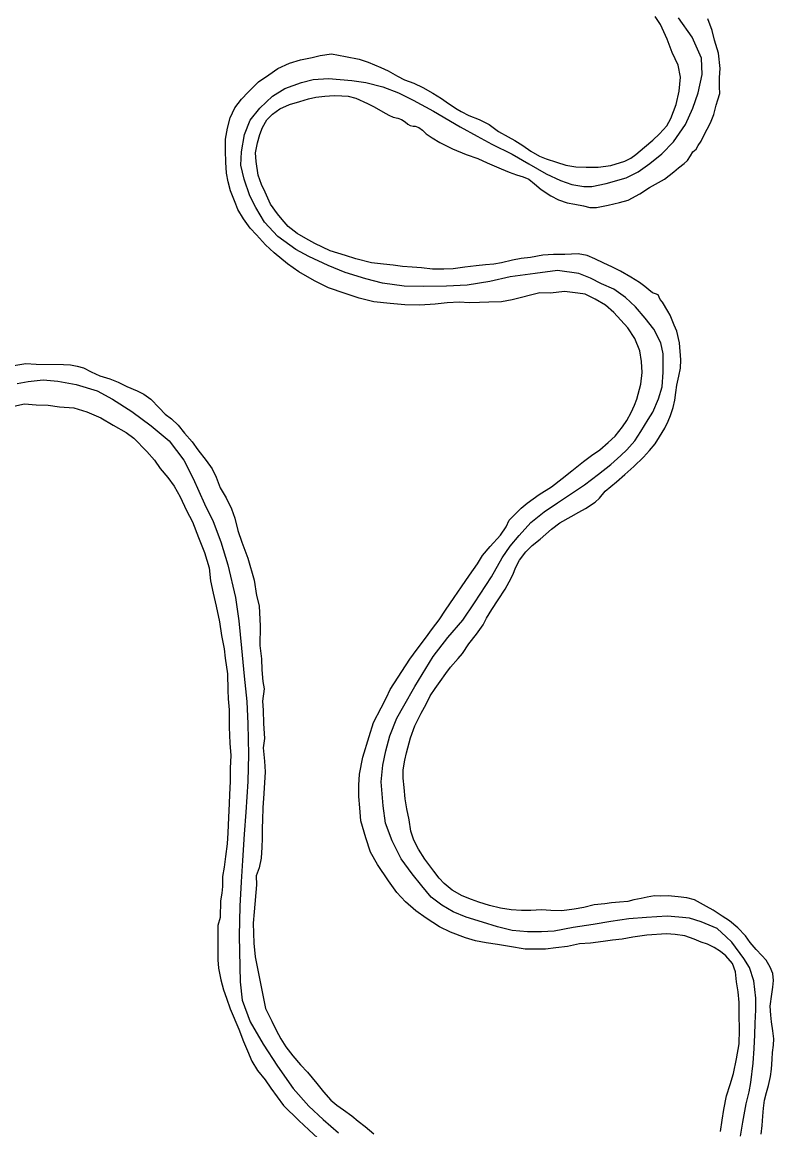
# Model space of a CAD drawing. Extents: x -939622 to -934222, y 1383701 to 1385301.
# Drawn here: x -936185.26 to -936173.02, y 1384518.69 to 1384536.72 of the extents above; entities that cross this region are included whole.
import ezdxf

# ---------------------------------------------------------------- set-up
doc = ezdxf.new("R2010")
doc.units = 0
doc.layers.add('2', color=7, linetype='Continuous')
doc.layers.add('9', color=7, linetype='Continuous')

msp = doc.modelspace()

# ---------------------------------------------------------------- linework, layer by layer
at = {"layer": '2'}
for points in [[(-936175.044, 1384534.422), (-936174.846, 1384534.581), (-936174.659, 1384534.778), (-936174.461, 1384535.06), (-936174.34, 1384535.324), (-936174.254, 1384535.571), (-936174.189, 1384535.871), (-936174.203, 1384536.136), (-936174.355, 1384536.478), (-936174.573, 1384536.794)], [(-936177.767, 1384522.069), (-936178.032, 1384522.151), (-936178.245, 1384522.233), (-936178.43, 1384522.343), (-936178.601, 1384522.474), (-936178.756, 1384522.657), (-936178.911, 1384522.852), (-936179.09, 1384523.101), (-936179.24, 1384523.392), (-936179.345, 1384523.68), (-936179.387, 1384523.964), (-936179.415, 1384524.354), (-936179.391, 1384524.625), (-936179.34, 1384524.856), (-936179.276, 1384525.102), (-936179.161, 1384525.387), (-936179.047, 1384525.593), (-936178.868, 1384525.907), (-936178.57, 1384526.392), (-936178.333, 1384526.703), (-936178.087, 1384526.987), (-936177.895, 1384527.268), (-936177.618, 1384527.692), (-936177.445, 1384528), (-936177.315, 1384528.189), (-936177.169, 1384528.366), (-936176.979, 1384528.575), (-936176.764, 1384528.75), (-936176.548, 1384528.897), (-936176.352, 1384529.025), (-936176.104, 1384529.192), (-936175.88, 1384529.361), (-936175.68, 1384529.523), (-936175.514, 1384529.665), (-936175.416, 1384529.759), (-936175.284, 1384529.906), (-936175.189, 1384530.06), (-936175.068, 1384530.255), (-936174.994, 1384530.375), (-936174.904, 1384530.589), (-936174.84, 1384530.785), (-936174.823, 1384531.023), (-936174.824, 1384531.324), (-936174.864, 1384531.5), (-936174.976, 1384531.724), (-936175.116, 1384531.904), (-936175.277, 1384532.09), (-936175.439, 1384532.24), (-936175.628, 1384532.374), (-936175.83, 1384532.461), (-936176.011, 1384532.553), (-936176.197, 1384532.63), (-936176.548, 1384532.682), (-936176.909, 1384532.631), (-936177.315, 1384532.575), (-936177.645, 1384532.501), (-936178.018, 1384532.443), (-936178.354, 1384532.427), (-936178.732, 1384532.417), (-936179.042, 1384532.425), (-936179.398, 1384532.471), (-936179.665, 1384532.544), (-936180.003, 1384532.65), (-936180.281, 1384532.762), (-936180.596, 1384532.909), (-936180.808, 1384533.02), (-936181.099, 1384533.231), (-936181.317, 1384533.466), (-936181.456, 1384533.707), (-936181.557, 1384533.898), (-936181.646, 1384534.168), (-936181.701, 1384534.398), (-936181.689, 1384534.615), (-936181.641, 1384534.893), (-936181.551, 1384535.126), (-936181.394, 1384535.325), (-936181.186, 1384535.52), (-936180.987, 1384535.642), (-936180.715, 1384535.744), (-936180.525, 1384535.788), (-936180.273, 1384535.807), (-936179.896, 1384535.772), (-936179.664, 1384535.739), (-936179.388, 1384535.672), (-936179.134, 1384535.571), (-936178.898, 1384535.452), (-936178.566, 1384535.273), (-936178.129, 1384535.02), (-936177.853, 1384534.869), (-936177.616, 1384534.737), (-936177.285, 1384534.574), (-936177.014, 1384534.419), (-936176.731, 1384534.256), (-936176.498, 1384534.143), (-936176.312, 1384534.078), (-936176.118, 1384534.05), (-936175.986, 1384534.049), (-936175.754, 1384534.098), (-936175.427, 1384534.187), (-936175.23, 1384534.288), (-936175.044, 1384534.422)], [(-936185.345, 1384530.839), (-936185.163, 1384530.87), (-936184.918, 1384530.899), (-936184.68, 1384530.878), (-936184.383, 1384530.821), (-936184.04, 1384530.718)], [(-936184.04, 1384530.718), (-936183.794, 1384530.587), (-936183.479, 1384530.383), (-936183.163, 1384530.15), (-936182.87, 1384529.906), (-936182.629, 1384529.591), (-936182.478, 1384529.293), (-936182.293, 1384528.88), (-936182.152, 1384528.594), (-936182.026, 1384528.259), (-936181.915, 1384527.888), (-936181.791, 1384527.357), (-936181.732, 1384526.975), (-936181.69, 1384526.528), (-936181.647, 1384526.073), (-936181.605, 1384525.662), (-936181.587, 1384525.296), (-936181.575, 1384524.8), (-936181.59, 1384524.36), (-936181.623, 1384523.86), (-936181.65, 1384523.503), (-936181.674, 1384523.072), (-936181.696, 1384522.725), (-936181.721, 1384522.33), (-936181.731, 1384521.843), (-936181.719, 1384521.338), (-936181.715, 1384521.097), (-936181.678, 1384520.795), (-936181.549, 1384520.442), (-936181.336, 1384520.078), (-936181.104, 1384519.723), (-936180.849, 1384519.358), (-936180.597, 1384519.073), (-936180.359, 1384518.855), (-936180.11, 1384518.639)], [(-936173.567, 1384518.581), (-936173.528, 1384518.811), (-936173.472, 1384519.111), (-936173.423, 1384519.306), (-936173.399, 1384519.454), (-936173.361, 1384519.769), (-936173.341, 1384520.01), (-936173.332, 1384520.233), (-936173.325, 1384520.423), (-936173.316, 1384520.64), (-936173.318, 1384520.829), (-936173.348, 1384521.111), (-936173.417, 1384521.328), (-936173.511, 1384521.474), (-936173.705, 1384521.74), (-936173.799, 1384521.829), (-936173.948, 1384521.962), (-936174.205, 1384522.071), (-936174.397, 1384522.133), (-936174.572, 1384522.15), (-936174.759, 1384522.163), (-936175.097, 1384522.143), (-936175.385, 1384522.122), (-936175.68, 1384522.077), (-936175.963, 1384522.029), (-936176.289, 1384521.98), (-936176.599, 1384521.922), (-936176.805, 1384521.91), (-936177.034, 1384521.91), (-936177.284, 1384521.933), (-936177.521, 1384521.992), (-936177.767, 1384522.069)]]:
    msp.add_lwpolyline(points, dxfattribs=at)
at = {"layer": '9'}
for points in [[(-936178.944, 1384535.041), (-936178.898, 1384535.03), (-936178.862, 1384535.032), (-936178.804, 1384535.01), (-936178.745, 1384534.965), (-936178.686, 1384534.904), (-936178.587, 1384534.842), (-936178.464, 1384534.763), (-936178.255, 1384534.663), (-936178.032, 1384534.57), (-936177.843, 1384534.502), (-936177.69, 1384534.436), (-936177.461, 1384534.335), (-936177.335, 1384534.283), (-936177.211, 1384534.24), (-936177.104, 1384534.208), (-936177.015, 1384534.166), (-936176.919, 1384534.089), (-936176.81, 1384534), (-936176.653, 1384533.896), (-936176.527, 1384533.832), (-936176.387, 1384533.783), (-936176.265, 1384533.758), (-936176.123, 1384533.734), (-936176.02, 1384533.708), (-936175.912, 1384533.707), (-936175.721, 1384533.745), (-936175.534, 1384533.788), (-936175.397, 1384533.827), (-936175.206, 1384533.928), (-936175.046, 1384534.034), (-936174.805, 1384534.167), (-936174.726, 1384534.225), (-936174.654, 1384534.285), (-936174.576, 1384534.354), (-936174.485, 1384534.424), (-936174.43, 1384534.469), (-936174.379, 1384534.549), (-936174.343, 1384534.611), (-936174.288, 1384534.658), (-936174.254, 1384534.713), (-936174.206, 1384534.788), (-936174.162, 1384534.877), (-936174.056, 1384535.083), (-936173.999, 1384535.223), (-936173.963, 1384535.372), (-936173.934, 1384535.461), (-936173.905, 1384535.561), (-936173.907, 1384535.669), (-936173.907, 1384535.823), (-936173.898, 1384535.968), (-936173.927, 1384536.222), (-936173.987, 1384536.433), (-936174.026, 1384536.591), (-936174.097, 1384536.778)], [(-936177.656, 1384535.058), (-936177.507, 1384534.946), (-936177.35, 1384534.857), (-936177.24, 1384534.795), (-936177.113, 1384534.713), (-936176.98, 1384534.625), (-936176.839, 1384534.544), (-936176.732, 1384534.497), (-936176.564, 1384534.444), (-936176.409, 1384534.396), (-936176.249, 1384534.37), (-936176.08, 1384534.361), (-936175.885, 1384534.363), (-936175.679, 1384534.39), (-936175.451, 1384534.463), (-936175.354, 1384534.509), (-936175.272, 1384534.569), (-936175.127, 1384534.69), (-936174.994, 1384534.8), (-936174.884, 1384534.907), (-936174.766, 1384535.035), (-936174.702, 1384535.158), (-936174.613, 1384535.382), (-936174.565, 1384535.6), (-936174.544, 1384535.83), (-936174.582, 1384536.024), (-936174.678, 1384536.23), (-936174.762, 1384536.446), (-936174.868, 1384536.686), (-936174.958, 1384536.817)], [(-936178.367, 1384527.149), (-936178.226, 1384527.357), (-936178.107, 1384527.527), (-936177.98, 1384527.719), (-936177.849, 1384527.905), (-936177.768, 1384528.038), (-936177.642, 1384528.187), (-936177.475, 1384528.372), (-936177.382, 1384528.505), (-936177.332, 1384528.615), (-936177.139, 1384528.81), (-936177.038, 1384528.889), (-936176.845, 1384529.032), (-936176.646, 1384529.155), (-936176.469, 1384529.294), (-936176.315, 1384529.415), (-936176.123, 1384529.57), (-936175.992, 1384529.669), (-936175.858, 1384529.759), (-936175.722, 1384529.879), (-936175.609, 1384529.983), (-936175.489, 1384530.135), (-936175.418, 1384530.237), (-936175.346, 1384530.37), (-936175.294, 1384530.489), (-936175.253, 1384530.584), (-936175.191, 1384530.83), (-936175.169, 1384531.021), (-936175.179, 1384531.198), (-936175.207, 1384531.371), (-936175.288, 1384531.575), (-936175.403, 1384531.748), (-936175.627, 1384531.998), (-936175.767, 1384532.118), (-936175.933, 1384532.211), (-936176.096, 1384532.294), (-936176.217, 1384532.313), (-936176.434, 1384532.34), (-936176.661, 1384532.31), (-936176.836, 1384532.315), (-936177.284, 1384532.203), (-936177.457, 1384532.172), (-936177.664, 1384532.163), (-936177.814, 1384532.157), (-936177.982, 1384532.153), (-936178.142, 1384532.165), (-936178.342, 1384532.153), (-936178.54, 1384532.13), (-936178.788, 1384532.114), (-936179.029, 1384532.119), (-936179.27, 1384532.142), (-936179.538, 1384532.17), (-936179.775, 1384532.23), (-936180.004, 1384532.305), (-936180.272, 1384532.396), (-936180.502, 1384532.513), (-936180.76, 1384532.658), (-936180.943, 1384532.789), (-936181.158, 1384532.967), (-936181.298, 1384533.096), (-936181.449, 1384533.259), (-936181.55, 1384533.369), (-936181.661, 1384533.524), (-936181.752, 1384533.676), (-936181.785, 1384533.762), (-936181.872, 1384533.975), (-936181.909, 1384534.124), (-936181.936, 1384534.265), (-936181.946, 1384534.445), (-936181.954, 1384534.631), (-936181.953, 1384534.817), (-936181.918, 1384534.999), (-936181.874, 1384535.167), (-936181.8, 1384535.329), (-936181.689, 1384535.469), (-936181.585, 1384535.585), (-936181.415, 1384535.751), (-936181.246, 1384535.869), (-936181.097, 1384535.969), (-936180.911, 1384536.055), (-936180.728, 1384536.11), (-936180.543, 1384536.151), (-936180.409, 1384536.184), (-936180.227, 1384536.206), (-936179.997, 1384536.164), (-936179.776, 1384536.122), (-936179.63, 1384536.074), (-936179.422, 1384535.984), (-936179.303, 1384535.934), (-936179.152, 1384535.847), (-936179.035, 1384535.786), (-936178.883, 1384535.732), (-936178.736, 1384535.66), (-936178.576, 1384535.57), (-936178.434, 1384535.483), (-936178.322, 1384535.397), (-936178.18, 1384535.31), (-936178.115, 1384535.267), (-936177.987, 1384535.203), (-936177.819, 1384535.138), (-936177.656, 1384535.058)], [(-936176.088, 1384528.805), (-936175.93, 1384528.908), (-936175.861, 1384528.974), (-936175.772, 1384529.085), (-936175.587, 1384529.241), (-936175.45, 1384529.357), (-936175.303, 1384529.487), (-936175.147, 1384529.641), (-936175.046, 1384529.75), (-936174.955, 1384529.859), (-936174.884, 1384529.97), (-936174.797, 1384530.112), (-936174.745, 1384530.226), (-936174.704, 1384530.318), (-936174.661, 1384530.449), (-936174.633, 1384530.567), (-936174.62, 1384530.694), (-936174.601, 1384530.815), (-936174.572, 1384530.961), (-936174.541, 1384531.089), (-936174.538, 1384531.227), (-936174.561, 1384531.503), (-936174.602, 1384531.691), (-936174.645, 1384531.791), (-936174.709, 1384531.954), (-936174.751, 1384532.019), (-936174.838, 1384532.165), (-936174.873, 1384532.209), (-936174.906, 1384532.286), (-936174.949, 1384532.299), (-936175.001, 1384532.315), (-936175.06, 1384532.367), (-936175.125, 1384532.418), (-936175.209, 1384532.484), (-936175.354, 1384532.571), (-936175.52, 1384532.67), (-936175.661, 1384532.739), (-936175.793, 1384532.8), (-936175.94, 1384532.869), (-936176.065, 1384532.924), (-936176.208, 1384532.951), (-936176.426, 1384532.939), (-936176.613, 1384532.941), (-936176.783, 1384532.928), (-936176.986, 1384532.892), (-936177.138, 1384532.877), (-936177.281, 1384532.847), (-936177.457, 1384532.804), (-936177.585, 1384532.783), (-936177.717, 1384532.772), (-936177.872, 1384532.756), (-936178.054, 1384532.734), (-936178.243, 1384532.708), (-936178.395, 1384532.699), (-936178.579, 1384532.703), (-936178.763, 1384532.723), (-936178.913, 1384532.735), (-936179.067, 1384532.746), (-936179.221, 1384532.767), (-936179.381, 1384532.781), (-936179.574, 1384532.807), (-936179.829, 1384532.871), (-936179.996, 1384532.925), (-936180.249, 1384532.998), (-936180.497, 1384533.117), (-936180.645, 1384533.199), (-936180.783, 1384533.283), (-936180.932, 1384533.394), (-936181.03, 1384533.511), (-936181.103, 1384533.601), (-936181.218, 1384533.762), (-936181.307, 1384533.957), (-936181.363, 1384534.081), (-936181.418, 1384534.232), (-936181.454, 1384534.456), (-936181.463, 1384534.594), (-936181.431, 1384534.758), (-936181.394, 1384534.895), (-936181.348, 1384535.011), (-936181.278, 1384535.134), (-936181.189, 1384535.225), (-936181.069, 1384535.311), (-936180.91, 1384535.381), (-936180.741, 1384535.433), (-936180.602, 1384535.478), (-936180.48, 1384535.504), (-936180.336, 1384535.519), (-936180.181, 1384535.531), (-936180.057, 1384535.527), (-936179.955, 1384535.519), (-936179.828, 1384535.489), (-936179.641, 1384535.4), (-936179.53, 1384535.344), (-936179.392, 1384535.266), (-936179.29, 1384535.207), (-936179.223, 1384535.177), (-936179.144, 1384535.159), (-936179.086, 1384535.137), (-936179.027, 1384535.1), (-936178.981, 1384535.063), (-936178.944, 1384535.041)], [(-936185.396, 1384531.132), (-936185.205, 1384531.164), (-936185.037, 1384531.152), (-936184.589, 1384531.15), (-936184.475, 1384531.146), (-936184.366, 1384531.123), (-936184.265, 1384531.094), (-936184.14, 1384531.03), (-936183.996, 1384530.964), (-936183.834, 1384530.913), (-936183.697, 1384530.859), (-936183.556, 1384530.792), (-936183.388, 1384530.721), (-936183.281, 1384530.668), (-936183.166, 1384530.583), (-936183.031, 1384530.444), (-936182.933, 1384530.34), (-936182.831, 1384530.263), (-936182.722, 1384530.159), (-936182.62, 1384530.031), (-936182.497, 1384529.891), (-936182.402, 1384529.76), (-936182.268, 1384529.585), (-936182.169, 1384529.451), (-936182.101, 1384529.312), (-936182.036, 1384529.14), (-936181.942, 1384528.976), (-936181.854, 1384528.796), (-936181.799, 1384528.645), (-936181.752, 1384528.448), (-936181.684, 1384528.255), (-936181.589, 1384527.994), (-936181.487, 1384527.638), (-936181.446, 1384527.387), (-936181.406, 1384527.217), (-936181.387, 1384526.89), (-936181.394, 1384526.573), (-936181.367, 1384526.358), (-936181.36, 1384526.178), (-936181.343, 1384525.989), (-936181.323, 1384525.866), (-936181.347, 1384525.667), (-936181.338, 1384525.52), (-936181.332, 1384525.3), (-936181.319, 1384525.06), (-936181.34, 1384524.909), (-936181.318, 1384524.69), (-936181.305, 1384524.516), (-936181.326, 1384524.161), (-936181.344, 1384523.931), (-936181.35, 1384523.732), (-936181.354, 1384523.597), (-936181.353, 1384523.428), (-936181.359, 1384523.287), (-936181.372, 1384523.112), (-936181.402, 1384522.954), (-936181.45, 1384522.823), (-936181.447, 1384522.675), (-936181.486, 1384522.238), (-936181.499, 1384522.051), (-936181.492, 1384521.723), (-936181.467, 1384521.501), (-936181.3, 1384520.66), (-936181.195, 1384520.457), (-936181.129, 1384520.306), (-936181.051, 1384520.165), (-936180.97, 1384520.036), (-936180.856, 1384519.893), (-936180.73, 1384519.742), (-936180.617, 1384519.623), (-936180.465, 1384519.44), (-936180.357, 1384519.306), (-936180.234, 1384519.17), (-936180.141, 1384519.086), (-936180.029, 1384519.01), (-936179.896, 1384518.913), (-936179.791, 1384518.827), (-936179.676, 1384518.741), (-936179.536, 1384518.621)], [(-936185.396, 1384530.473), (-936185.226, 1384530.507), (-936185.036, 1384530.494), (-936184.841, 1384530.487), (-936184.656, 1384530.461), (-936184.421, 1384530.441), (-936184.212, 1384530.38), (-936183.982, 1384530.278), (-936183.779, 1384530.163), (-936183.567, 1384530.04), (-936183.446, 1384529.951), (-936183.23, 1384529.735), (-936183.106, 1384529.589), (-936183.014, 1384529.458), (-936182.89, 1384529.307), (-936182.788, 1384529.166), (-936182.691, 1384528.993), (-936182.589, 1384528.774), (-936182.488, 1384528.586), (-936182.39, 1384528.331), (-936182.293, 1384528.089), (-936182.219, 1384527.839), (-936182.195, 1384527.626), (-936182.151, 1384527.427), (-936182.103, 1384527.212), (-936182.047, 1384526.956), (-936182.017, 1384526.737), (-936181.975, 1384526.516), (-936181.956, 1384526.364), (-936181.919, 1384526.113), (-936181.914, 1384525.848), (-936181.907, 1384525.704)], [(-936173.174, 1384519.166), (-936173.143, 1384519.296), (-936173.112, 1384519.409), (-936173.076, 1384519.552), (-936173.063, 1384519.673), (-936173.052, 1384519.836), (-936173.047, 1384519.944), (-936173.031, 1384520.065), (-936173.023, 1384520.165), (-936173.038, 1384520.297), (-936173.059, 1384520.443), (-936173.073, 1384520.554), (-936173.085, 1384520.698), (-936173.057, 1384520.897), (-936173.038, 1384521.01), (-936173.03, 1384521.115), (-936173.038, 1384521.232), (-936173.084, 1384521.335), (-936173.149, 1384521.45), (-936173.218, 1384521.523), (-936173.31, 1384521.624), (-936173.407, 1384521.734), (-936173.484, 1384521.845), (-936173.61, 1384521.973), (-936173.743, 1384522.087), (-936173.864, 1384522.167), (-936174.012, 1384522.263), (-936174.12, 1384522.325), (-936174.313, 1384522.431), (-936174.441, 1384522.465), (-936174.58, 1384522.48), (-936174.743, 1384522.495), (-936174.872, 1384522.492), (-936174.968, 1384522.497), (-936175.087, 1384522.477), (-936175.185, 1384522.452), (-936175.305, 1384522.432), (-936175.402, 1384522.404), (-936175.534, 1384522.393), (-936175.666, 1384522.381), (-936175.773, 1384522.365), (-936175.95, 1384522.349), (-936176.119, 1384522.308), (-936176.277, 1384522.278), (-936176.474, 1384522.252), (-936176.655, 1384522.256), (-936176.805, 1384522.268), (-936176.982, 1384522.255), (-936177.132, 1384522.255), (-936177.301, 1384522.266), (-936177.476, 1384522.295), (-936177.655, 1384522.341), (-936177.829, 1384522.394), (-936177.947, 1384522.435), (-936178.097, 1384522.498), (-936178.26, 1384522.59), (-936178.391, 1384522.696), (-936178.473, 1384522.783), (-936178.558, 1384522.897), (-936178.705, 1384523.092), (-936178.808, 1384523.254), (-936178.883, 1384523.404), (-936178.934, 1384523.552), (-936178.96, 1384523.732), (-936179, 1384523.913), (-936179.028, 1384524.075), (-936179.045, 1384524.261), (-936179.057, 1384524.411), (-936179.06, 1384524.549), (-936179.031, 1384524.706), (-936179.003, 1384524.825), (-936178.941, 1384525.071), (-936178.871, 1384525.264), (-936178.765, 1384525.472), (-936178.685, 1384525.62), (-936178.618, 1384525.752), (-936178.539, 1384525.873), (-936178.457, 1384525.988), (-936178.366, 1384526.118), (-936178.289, 1384526.22), (-936178.163, 1384526.361), (-936178.094, 1384526.445), (-936177.987, 1384526.6), (-936177.864, 1384526.755), (-936177.756, 1384526.91), (-936177.701, 1384527.02), (-936177.617, 1384527.159), (-936177.512, 1384527.317), (-936177.399, 1384527.49), (-936177.332, 1384527.61), (-936177.269, 1384527.736), (-936177.228, 1384527.84), (-936177.167, 1384527.963), (-936177.059, 1384528.1), (-936176.961, 1384528.2), (-936176.83, 1384528.302), (-936176.642, 1384528.469), (-936176.508, 1384528.568), (-936176.326, 1384528.672), (-936176.197, 1384528.746), (-936176.088, 1384528.805)], [(-936173.891, 1384518.658), (-936173.866, 1384518.845), (-936173.84, 1384519.018), (-936173.792, 1384519.237), (-936173.737, 1384519.425), (-936173.679, 1384519.605), (-936173.634, 1384519.842), (-936173.588, 1384520.087), (-936173.585, 1384520.316), (-936173.587, 1384520.566), (-936173.589, 1384520.761), (-936173.605, 1384520.935), (-936173.63, 1384521.096), (-936173.649, 1384521.261), (-936173.696, 1384521.394), (-936173.807, 1384521.519), (-936173.891, 1384521.591), (-936173.996, 1384521.656), (-936174.103, 1384521.709), (-936174.207, 1384521.743), (-936174.323, 1384521.793), (-936174.472, 1384521.844), (-936174.629, 1384521.867), (-936174.771, 1384521.877), (-936175.091, 1384521.857), (-936175.321, 1384521.824), (-936175.491, 1384521.793), (-936175.649, 1384521.774), (-936175.805, 1384521.75), (-936176.008, 1384521.726), (-936176.19, 1384521.713), (-936176.384, 1384521.672), (-936176.575, 1384521.652), (-936176.739, 1384521.627), (-936176.905, 1384521.626), (-936177.073, 1384521.628), (-936177.327, 1384521.669), (-936177.523, 1384521.703), (-936177.708, 1384521.732), (-936177.883, 1384521.763), (-936178.045, 1384521.811), (-936178.286, 1384521.906), (-936178.469, 1384521.989), (-936178.683, 1384522.131), (-936178.853, 1384522.253), (-936179.021, 1384522.399), (-936179.16, 1384522.553), (-936179.297, 1384522.74), (-936179.479, 1384523.006), (-936179.59, 1384523.206), (-936179.665, 1384523.441), (-936179.746, 1384523.717), (-936179.764, 1384523.927), (-936179.778, 1384524.113), (-936179.782, 1384524.299), (-936179.772, 1384524.477), (-936179.718, 1384524.756), (-936179.614, 1384525.091), (-936179.54, 1384525.32), (-936179.415, 1384525.56), (-936179.329, 1384525.726), (-936179.271, 1384525.858), (-936178.949, 1384526.352), (-936178.83, 1384526.511), (-936178.696, 1384526.691), (-936178.58, 1384526.852), (-936178.475, 1384526.989), (-936178.367, 1384527.149)], [(-936181.907, 1384525.704), (-936181.891, 1384525.527), (-936181.894, 1384525.241), (-936181.88, 1384524.983), (-936181.866, 1384524.779), (-936181.875, 1384524.574), (-936181.878, 1384524.36), (-936181.884, 1384524.144), (-936181.89, 1384524.002), (-936181.905, 1384523.773), (-936181.912, 1384523.52), (-936181.926, 1384523.342), (-936181.95, 1384523.139), (-936181.976, 1384522.964), (-936182.003, 1384522.812), (-936182.002, 1384522.647), (-936182.012, 1384522.541), (-936182.034, 1384522.414), (-936182.038, 1384522.143), (-936182.077, 1384522.012), (-936182.078, 1384521.816), (-936182.074, 1384521.645), (-936182.075, 1384521.455), (-936182.066, 1384521.32), (-936182.028, 1384521.129), (-936181.985, 1384520.963), (-936181.935, 1384520.832), (-936181.873, 1384520.654), (-936181.736, 1384520.323), (-936181.656, 1384520.125), (-936181.595, 1384519.974), (-936181.525, 1384519.805), (-936181.432, 1384519.653), (-936181.308, 1384519.501), (-936181.213, 1384519.364), (-936181.005, 1384519.081), (-936180.755, 1384518.838), (-936180.595, 1384518.685), (-936180.449, 1384518.547)], [(-936173.232, 1384518.613), (-936173.214, 1384518.758), (-936173.202, 1384518.906), (-936173.189, 1384519.039), (-936173.174, 1384519.166)]]:
    msp.add_lwpolyline(points, dxfattribs=at)

doc.saveas('drawing.dxf')
